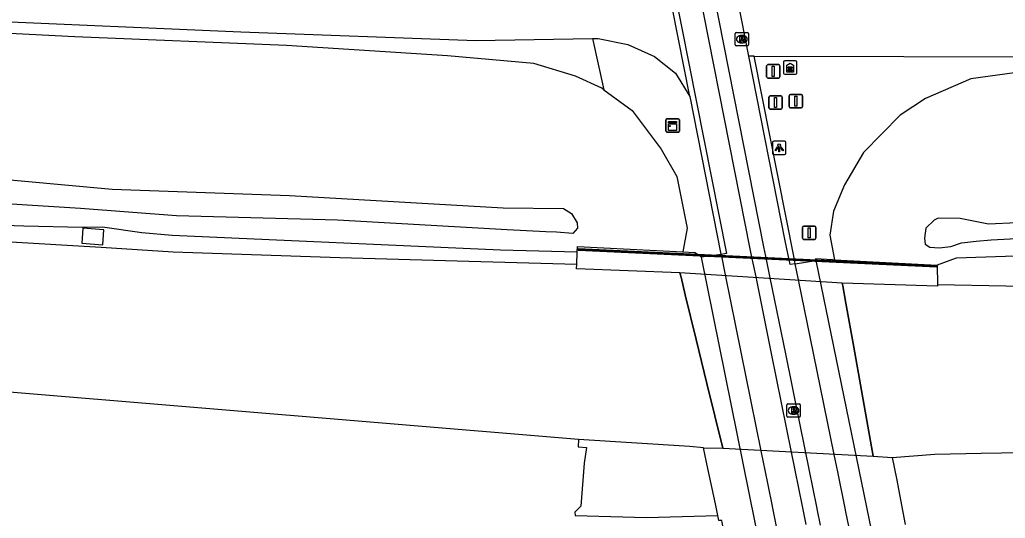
# Model space of a CAD drawing. Extents: x 160203 to 161526, y 379529 to 381797.
# Drawn here: x 160921.4 to 160995.1, y 379624.7 to 379661.9 of the extents above; entities that cross this region are included whole.
import ezdxf

# ---------------------------------------------------------------- set-up
doc = ezdxf.new("R2010")
doc.units = 0
for name, color, linetype in [('IMGEO_Berm_groen', 7, 'Continuous'), ('IMGEO_Berm_open', 7, 'Continuous'), ('IMGEO_Fietspad_open', 7, 'Continuous'), ('IMGEO_Geluidsscherm', 7, 'Continuous'), ('IMGEO_Grasland_overig', 7, 'Continuous'), ('IMGEO_Groenvoorziening', 7, 'Continuous'), ('IMGEO_Kast', 7, 'Continuous'), ('IMGEO_Lichtpunt', 7, 'Continuous'), ('IMGEO_Muur', 7, 'Continuous'), ('IMGEO_Reclamezuil', 7, 'Continuous'), ('IMGEO_Rijbaan_autosnelweg', 7, 'Continuous'), ('IMGEO_Rijbaan_autoweg', 7, 'Continuous'), ('IMGEO_Rijbaan_lokaal_gesloten', 7, 'Continuous'), ('IMGEO_Rijbaan_lokaal_open', 7, 'Continuous'), ('IMGEO_Rioolput', 7, 'Continuous'), ('IMGEO_Verkeersbordpaal', 7, 'Continuous')]:
    doc.layers.add(name, color=color, linetype=linetype)

msp = doc.modelspace()

# ---------------------------------------------------------------- linework, layer by layer
at = {"layer": 'IMGEO_Berm_groen'}
for points in [[(160995.918, 379646.771), (160993.819, 379646.668), (160991.703, 379647.101), (160990.052, 379647.122), (160989.742, 379646.966), (160989.125, 379646.371), (160989.024, 379645.623), (160989.077, 379645.185), (160989.439, 379644.953), (160990.135, 379644.904), (160990.986, 379645.009), (160991.785, 379645.27), (160992.894, 379645.402), (160994.003, 379645.508), (160997.356, 379645.672)], [(160963.084, 379644.593), (160957.353, 379644.733), (160932.843, 379645.832), (160930.574, 379646.032), (160927.637, 379646.451), (160926.11, 379646.431), (160921.751, 379646.534), (160916.695, 379646.709)], [(160926.158, 379646.366), (160926.077, 379645.25), (160927.655, 379645.135), (160927.736, 379646.251), (160926.158, 379646.366)], [(160963.052, 379643.659), (160963.084, 379644.593)], [(161057.724, 379643.773), (161042.514, 379643.69), (161027.452, 379643.429), (161010.226, 379643.338), (161001.151, 379643.721), (160999.548, 379644.13), (160996.553, 379644.297), (160991.395, 379644.131), (160989.986, 379643.614)], [(160989.986, 379643.614), (160989.991, 379642.154)], [(160973.595, 379624.91), (160973.407, 379625.793), (160972.847, 379628.423), (160972.516, 379629.973)], [(160986.621, 379629.248), (160986.927, 379627.673), (160987.417, 379625.148), (160987.594, 379624.234)]]:
    msp.add_lwpolyline(points, dxfattribs=at)
at = {"layer": 'IMGEO_Berm_open'}
for points in [[(160979.376, 379643.724), (160980.901, 379643.971)], [(160980.901, 379643.971), (160986.011, 379619.113), (160991.115, 379593.962), (160996.203, 379568.92)]]:
    msp.add_lwpolyline(points, dxfattribs=at)
at = {"layer": 'IMGEO_Fietspad_open'}
msp.add_lwpolyline([(160976.319, 379659.228), (160998.669, 379659.167), (161063.759, 379658.822)], dxfattribs=at)
at = {"layer": 'IMGEO_Geluidsscherm'}
msp.add_lwpolyline([(160963.173, 379644.785), (160989.931, 379643.528)], dxfattribs=at)
at = {"layer": 'IMGEO_Grasland_overig'}
for points in [[(160965.089, 379656.715), (160964.924, 379656.838), (160962.964, 379657.721), (160959.848, 379658.688), (160953.411, 379659.259), (160941.371, 379660.016), (160925.565, 379660.672), (160905.102, 379661.726), (160888.823, 379661.935), (160879.215, 379662.405), (160871.12, 379662.495), (160848.79, 379663.187), (160828.269, 379664.033), (160812.257, 379664.391), (160788.1, 379664.504), (160775.505, 379664.764), (160761.021, 379665.376), (160747.403, 379665.722), (160736.251, 379666.079), (160724.709, 379666.338)], [(160768.718, 379665.89), (160783.831, 379665.683), (160798.494, 379665.212), (160840.839, 379664.236), (160900.828, 379662.492), (160918.443, 379661.902), (160937.956, 379661.052), (160955.511, 379660.403), (160964.233, 379660.547)], [(160964.233, 379660.547), (160964.643, 379660.554), (160966.868, 379660.087), (160968.858, 379659.205), (160970.434, 379657.965), (160971.496, 379656.219)], [(161059.344, 379657.651), (161034.97, 379657.801), (161008.314, 379658.003), (160996.483, 379658.08), (160992.482, 379657.532), (160989.107, 379656.067), (160987.214, 379654.815), (160984.466, 379652.018), (160983.052, 379649.612), (160982.228, 379647.652), (160981.968, 379645.842), (160982.317, 379644.013)], [(160965.089, 379656.715), (160967.184, 379655.156), (160969.359, 379652.288), (160970.522, 379650.246), (160971.307, 379646.365), (160970.973, 379644.603)], [(160914.724, 379650.527), (160928.353, 379649.286), (160941.594, 379648.828), (160957.549, 379647.892), (160962.056, 379647.848), (160962.665, 379647.465), (160963.083, 379646.785), (160963.114, 379646.37), (160962.774, 379645.968), (160961.543, 379646.068), (160960.743, 379646.094), (160957.866, 379646.247), (160945.185, 379646.981), (160933.145, 379647.309), (160925.998, 379647.847), (160917.62, 379648.366)], [(160963.084, 379644.593), (160963.098, 379645.013), (160970.973, 379644.603)], [(160982.317, 379644.013), (160989.986, 379643.614)]]:
    msp.add_lwpolyline(points, dxfattribs=at)
at = {"layer": 'IMGEO_Groenvoorziening'}
for points in [[(160964.233, 379660.547), (160965.089, 379656.715)], [(160970.973, 379644.603), (160971.855, 379644.558)], [(160972.366, 379644.208), (160971.855, 379644.558)], [(160982.153, 379644.021), (160982.142, 379644.022), (160980.878, 379644.084), (160980.901, 379643.971)], [(160982.153, 379644.021), (160982.317, 379644.013)]]:
    msp.add_lwpolyline(points, dxfattribs=at)
at = {"layer": 'IMGEO_Kast'}
for p, q in [((160969.719, 379653.619), (160969.719, 379654.46)), ((160969.719, 379654.46), (160969.719, 379653.619)), ((160969.794, 379654.544), (160970.635, 379654.544)), ((160970.635, 379654.544), (160969.794, 379654.544)), ((160970.719, 379654.469), (160970.719, 379653.628)), ((160970.719, 379653.628), (160970.719, 379654.469)), ((160970.644, 379653.544), (160969.803, 379653.544)), ((160969.803, 379653.544), (160970.644, 379653.544))]:
    msp.add_line(p, q, dxfattribs=at)
for points in [[(160969.914, 379654.334), (160970.514, 379654.334), (160970.514, 379654.249), (160969.914, 379654.249), (160969.914, 379654.334)], [(160969.914, 379654.159), (160970.514, 379654.159), (160970.514, 379653.67), (160969.914, 379653.67), (160969.914, 379654.159)]]:
    msp.add_lwpolyline(points, dxfattribs=at)
msp.add_circle((160969.998, 379654.008), 0.0377, dxfattribs=at)
for centre, start, end in [((160969.797, 379654.466), 92.4484, 184.28452), ((160969.797, 379654.466), 92.4484, 184.28452), ((160970.641, 379654.466), 2.4484, 94.28452), ((160970.641, 379654.466), 2.4484, 94.28452), ((160969.797, 379653.622), 182.4484, 274.28452), ((160969.797, 379653.622), 182.4484, 274.28452), ((160970.641, 379653.622), 272.4484, 4.28452), ((160970.641, 379653.622), 272.4484, 4.28452)]:
    msp.add_arc(centre, 0.0779, start, end, dxfattribs=at)
at = {"layer": 'IMGEO_Lichtpunt'}
for p, q in [((160977.681, 379652.786), (160977.681, 379651.979)), ((160977.681, 379652.786), (160977.681, 379651.979)), ((160978.583, 379652.881), (160977.775, 379652.881)), ((160978.583, 379652.881), (160977.775, 379652.881)), ((160978.677, 379651.979), (160978.677, 379652.786)), ((160978.677, 379651.979), (160978.677, 379652.786)), ((160977.775, 379651.885), (160978.583, 379651.885)), ((160977.775, 379651.885), (160978.583, 379651.885))]:
    msp.add_line(p, q, dxfattribs=at)
for points in [[(160978.055, 379652.45), (160978.094, 379652.422), (160977.906, 379652.16), (160977.868, 379652.187), (160978.055, 379652.45)], [(160978.157, 379652.402), (160978.204, 379652.402), (160978.204, 379652.08), (160978.157, 379652.08), (160978.157, 379652.402)], [(160978.267, 379652.422), (160978.305, 379652.449), (160978.492, 379652.187), (160978.453, 379652.159), (160978.267, 379652.422)]]:
    msp.add_lwpolyline(points, dxfattribs=at)
msp.add_circle((160978.18, 379652.584), 0.0994, dxfattribs=at)
for centre, start, end in [((160977.775, 379652.786), 90, 180), ((160977.775, 379652.786), 90, 180), ((160978.583, 379652.786), 0, 90), ((160978.583, 379652.786), 0, 90), ((160977.775, 379651.979), 180, 270), ((160977.775, 379651.979), 180, 270), ((160978.583, 379651.979), 270, 0), ((160978.583, 379651.979), 270, 360)]:
    msp.add_arc(centre, 0.0946, start, end, dxfattribs=at)
at = {"layer": 'IMGEO_Muur'}
msp.add_lwpolyline([(160989.934, 379643.477), (160989.933, 379643.562), (160963.168, 379644.835), (160963.163, 379644.735), (160989.934, 379643.477)], dxfattribs=at)
at = {"layer": 'IMGEO_Reclamezuil'}
for p, q in [((160978.492, 379658.776), (160978.492, 379657.968)), ((160978.492, 379658.776), (160978.492, 379657.968)), ((160979.394, 379658.87), (160978.586, 379658.87)), ((160979.394, 379658.87), (160978.586, 379658.87)), ((160979.488, 379657.968), (160979.488, 379658.776)), ((160979.488, 379657.968), (160979.488, 379658.776)), ((160979.121, 379658.412), (160978.859, 379658.412)), ((160978.859, 379658.325), (160979.121, 379658.325)), ((160979.121, 379658.21), (160978.859, 379658.21)), ((160978.859, 379658.123), (160979.121, 379658.123)), ((160978.586, 379657.874), (160979.394, 379657.874)), ((160978.586, 379657.874), (160979.394, 379657.874))]:
    msp.add_line(p, q, dxfattribs=at)
msp.add_lwpolyline([(160978.74, 379658.543), (160978.99, 379658.713), (160979.24, 379658.543), (160979.24, 379658.02), (160978.74, 379658.02), (160978.74, 379658.543)], dxfattribs=at)
for centre, radius, start, end in [((160978.586, 379658.776), 0.0946, 90, 180), ((160978.586, 379658.776), 0.0946, 90, 180), ((160979.394, 379658.776), 0.0946, 0, 90), ((160979.394, 379658.776), 0.0946, 0, 90), ((160978.586, 379657.968), 0.0946, 180, 270), ((160978.586, 379657.968), 0.0946, 180, 270), ((160978.859, 379658.369), 0.0436, 89.97397, 270.02603), ((160978.859, 379658.166), 0.0436, 89.97397, 270.02603), ((160979.121, 379658.369), 0.0436, 269.97397, 90.02603), ((160979.121, 379658.166), 0.0436, 269.97397, 90.02603), ((160979.394, 379657.968), 0.0946, 270, 0), ((160979.394, 379657.968), 0.0946, 270, 0)]:
    msp.add_arc(centre, radius, start, end, dxfattribs=at)
at = {"layer": 'IMGEO_Rijbaan_autosnelweg'}
for points in [[(160963.194, 379630.579), (160919.77, 379634.192)], [(160963.194, 379630.579), (160963.16, 379630.038), (160963.773, 379629.991), (160963.614, 379628.819), (160963.359, 379625.601), (160962.901, 379625.154), (160962.931, 379624.917), (160968.254, 379624.773), (160973.595, 379624.91)], [(160976.912, 379608.392), (160977.235, 379608.371), (160976.934, 379609.824), (160976.181, 379613.455), (160975.443, 379617.011), (160974.687, 379620.656), (160973.928, 379624.377), (160973.894, 379624.545), (160973.674, 379624.542), (160973.595, 379624.91)]]:
    msp.add_lwpolyline(points, dxfattribs=at)
at = {"layer": 'IMGEO_Rijbaan_autoweg'}
for points in [[(160963.052, 379643.659), (160954.989, 379643.898), (160945.367, 379644.161), (160932.897, 379644.591), (160927.529, 379644.942), (160920.367, 379645.347), (160912.211, 379646), (160905.063, 379646.508), (160896.729, 379647.101), (160887.609, 379647.929), (160878.948, 379648.684), (160870.391, 379649.454), (160865.512, 379649.867), (160849.689, 379651.278), (160839.308, 379652.19), (160830.781, 379652.857), (160821.764, 379653.611), (160810.939, 379654.432), (160799.922, 379655.119), (160790.446, 379655.783), (160785.352, 379656.111), (160767.428, 379657.242)], [(160972.516, 379629.973), (160973.954, 379629.948), (160972.781, 379634.762), (160971.98, 379638.047), (160971.164, 379641.395), (160970.845, 379642.705), (160970.764, 379643.038), (160963.041, 379643.339), (160963.052, 379643.659)], [(160970.845, 379642.705), (160971.164, 379641.395), (160971.98, 379638.047), (160972.781, 379634.762), (160973.954, 379629.948), (160985.19, 379629.354), (160984.315, 379634.26), (160983.742, 379637.474), (160983.153, 379640.777), (160982.922, 379642.068), (160982.887, 379642.266), (160970.764, 379643.038), (160970.845, 379642.705)], [(160989.991, 379642.154), (160989.992, 379642.046), (160982.887, 379642.266), (160982.922, 379642.068), (160983.153, 379640.777), (160983.742, 379637.474), (160984.315, 379634.26), (160985.19, 379629.354), (160986.621, 379629.248)], [(161061.166, 379642.391), (161053.805, 379642.351), (161043.413, 379642.196), (161037.262, 379641.937), (161031.569, 379641.798), (161020.391, 379641.832), (161013.526, 379641.882), (161002.748, 379641.963), (160995.113, 379642.039), (160989.991, 379642.154)], [(160972.516, 379629.973), (160971.511, 379630.077), (160963.194, 379630.579)], [(160986.621, 379629.248), (160989.801, 379629.503), (160993.267, 379629.566), (160999.32, 379629.663), (161003.827, 379629.569), (161013.961, 379629.304), (161025.242, 379628.936), (161035.216, 379628.617), (161057.431, 379627.906)]]:
    msp.add_lwpolyline(points, dxfattribs=at)
at = {"layer": 'IMGEO_Rijbaan_lokaal_gesloten'}
for points in [[(160930.165, 379876.913), (160975.992, 379644.837), (160976.094, 379644.337), (160976.42, 379642.73), (160977.579, 379637.024), (160979.079, 379629.636), (160979.275, 379628.673), (160979.349, 379628.307), (160979.896, 379625.614), (160979.95, 379625.347), (160980.174, 379624.248)], [(160931.188, 379877.161), (160977.008, 379644.981), (160977.151, 379644.282), (160977.481, 379642.659), (160978.637, 379636.985), (160980.145, 379629.581), (160980.339, 379628.625), (160980.414, 379628.258), (160980.964, 379625.56), (160981.017, 379625.296), (160981.241, 379624.199)], [(160961.599, 379707.421), (160961.94, 379706.569), (160974.232, 379644.482), (160973.83, 379644.42)], [(160975.918, 379659.23), (160975.087, 379663.398)], [(160979.376, 379643.724), (160978.995, 379643.662), (160978.634, 379645.432), (160975.918, 379659.23)], [(160973.83, 379644.42), (160974.143, 379642.88), (160975.315, 379637.106), (160976.808, 379629.752), (160977.007, 379628.773), (160977.081, 379628.41), (160977.625, 379625.729), (160977.681, 379625.455), (160977.905, 379624.35), (160978.79, 379619.992), (160979.037, 379618.774), (160981.201, 379608.116), (160981.375, 379607.257), (160981.842, 379604.959), (160982.046, 379603.951), (160984.377, 379592.473), (160984.582, 379591.462), (160985.365, 379587.604), (160985.558, 379586.652), (160985.622, 379586.342), (160986.169, 379583.645), (160986.226, 379583.363), (160986.459, 379582.216), (160989.042, 379569.493)], [(160994.626, 379568.994), (160991.971, 379582.005), (160991.743, 379583.123), (160991.696, 379583.351), (160991.138, 379586.085), (160991.076, 379586.388), (160990.886, 379587.322), (160990.143, 379590.961), (160989.929, 379592.011), (160987.543, 379603.7), (160987.338, 379604.708), (160986.87, 379607.001), (160986.715, 379607.762), (160984.52, 379618.514), (160984.276, 379619.713), (160983.38, 379624.103), (160983.157, 379625.194), (160983.105, 379625.451), (160982.552, 379628.161), (160982.476, 379628.53), (160982.284, 379629.471), (160980.767, 379636.907), (160979.622, 379642.518), (160979.376, 379643.724)]]:
    msp.add_lwpolyline(points, dxfattribs=at)
at = {"layer": 'IMGEO_Rijbaan_lokaal_open'}
for points in [[(160971.496, 379656.219), (160968.004, 379673.874)], [(160976.319, 379659.228), (160975.918, 379659.23)], [(160979.376, 379643.724), (160979.29, 379644.163), (160976.319, 379659.228)], [(160971.496, 379656.219), (160973.827, 379644.433), (160973.83, 379644.42)], [(160973.83, 379644.42), (160972.366, 379644.208)], [(160987.499, 379569.643), (160982.912, 379592.13), (160977.725, 379617.744), (160972.366, 379644.208)]]:
    msp.add_lwpolyline(points, dxfattribs=at)
at = {"layer": 'IMGEO_Rioolput'}
for p, q in [((160974.885, 379660.072), (160974.885, 379660.924)), ((160974.96, 379660.998), (160975.812, 379660.998)), ((160975.886, 379660.924), (160975.886, 379660.072)), ((160975.396, 379660.218), (160975.371, 379660.218)), ((160975.373, 379660.778), (160975.398, 379660.778)), ((160975.812, 379659.998), (160974.96, 379659.998)), ((160978.752, 379632.329), (160978.752, 379633.181)), ((160978.827, 379633.255), (160979.679, 379633.255)), ((160979.24, 379633.035), (160979.265, 379633.035)), ((160979.753, 379633.181), (160979.753, 379632.329)), ((160979.679, 379632.255), (160978.827, 379632.255)), ((160979.263, 379632.475), (160979.238, 379632.475))]:
    msp.add_line(p, q, dxfattribs=at)
for points in [[(160974.885, 379660.072), (160974.885, 379660.924)], [(160974.96, 379660.998), (160975.812, 379660.998)], [(160975.886, 379660.924), (160975.886, 379660.072)], [(160975.474, 379660.696), (160975.222, 379660.698), (160975.222, 379660.298)], [(160975.222, 379660.298), (160975.346, 379660.298), (160975.346, 379660.46), (160975.357, 379660.46)], [(160975.4, 379660.617), (160975.346, 379660.617), (160975.346, 379660.536)], [(160975.346, 379660.536), (160975.398, 379660.536)], [(160975.404, 379660.431), (160975.475, 379660.298), (160975.615, 379660.298), (160975.55, 379660.424)], [(160975.812, 379659.998), (160974.96, 379659.998)], [(160978.752, 379632.329), (160978.752, 379633.181)], [(160978.827, 379633.255), (160979.679, 379633.255)], [(160979.341, 379632.953), (160979.089, 379632.955), (160979.089, 379632.555)], [(160979.753, 379633.181), (160979.753, 379632.329)], [(160979.679, 379632.255), (160978.827, 379632.255)], [(160979.089, 379632.555), (160979.213, 379632.555), (160979.213, 379632.717), (160979.224, 379632.717)], [(160979.267, 379632.874), (160979.213, 379632.874), (160979.213, 379632.793)], [(160979.213, 379632.793), (160979.265, 379632.793)], [(160979.271, 379632.688), (160979.342, 379632.555), (160979.482, 379632.555), (160979.417, 379632.681)]]:
    msp.add_lwpolyline(points, dxfattribs=at)
for centre, radius, start, end in [((160974.962, 379660.922), 0.0765, 91.55205, 178.44795), ((160974.962, 379660.922), 0.0765, 91.55205, 178.44795), ((160975.81, 379660.922), 0.0765, 1.55205, 88.44795), ((160975.81, 379660.922), 0.0765, 1.55205, 88.44795), ((160975.356, 379660.407), 0.0533, 26.02933, 88.69889), ((160975.382, 379660.725), 0.19, 274.7715, 282.96867), ((160975.406, 379660.521), 0.0964, 77.00612, 93.18647), ((160975.42, 379660.578), 0.0378, 276.66336, 79.67722), ((160975.473, 379660.586), 0.109, 350.36119, 89.41601), ((160975.471, 379660.586), 0.112, 277.58423, 350.98172), ((160975.455, 379660.371), 0.108, 29.51342, 73.79051), ((160974.962, 379660.074), 0.0765, 181.55205, 268.44795), ((160974.962, 379660.074), 0.0765, 181.55205, 268.44795), ((160975.81, 379660.074), 0.0765, 271.55205, 358.44795), ((160975.81, 379660.074), 0.0765, 271.55205, 358.44795), ((160978.829, 379633.179), 0.0765, 91.55205, 178.44795), ((160978.829, 379633.179), 0.0765, 91.55205, 178.44795), ((160979.34, 379632.843), 0.109, 350.36119, 89.41601), ((160979.677, 379633.179), 0.0765, 1.55205, 88.44795), ((160979.677, 379633.179), 0.0765, 1.55205, 88.44795), ((160978.829, 379632.331), 0.0765, 181.55205, 268.44795), ((160978.829, 379632.331), 0.0765, 181.55205, 268.44795), ((160979.223, 379632.664), 0.0533, 26.02933, 88.69889), ((160979.249, 379632.982), 0.19, 274.7715, 282.96867), ((160979.273, 379632.778), 0.0964, 77.00612, 93.18647), ((160979.287, 379632.835), 0.0378, 276.66336, 79.67722), ((160979.338, 379632.843), 0.112, 277.58423, 350.98172), ((160979.322, 379632.628), 0.108, 29.51342, 73.79051), ((160979.677, 379632.331), 0.0765, 271.55205, 358.44795), ((160979.677, 379632.331), 0.0765, 271.55205, 358.44795)]:
    msp.add_arc(centre, radius, start, end, dxfattribs=at)
for centre, major_axis, ratio, start_param, end_param in [((160975.372, 379660.498), (-0.387, 0.002), 0.722429, 4.712389, 7.853982), ((160975.397, 379660.498), (-0.39, 0.002), 0.717154, 1.570796, 4.712389), ((160979.239, 379632.755), (-0.387, 0.002), 0.722429, 4.712389, 7.853982), ((160979.264, 379632.755), (-0.39, 0.002), 0.717154, 1.570796, 4.712389)]:
    msp.add_ellipse(centre, major_axis=major_axis, ratio=ratio, start_param=start_param, end_param=end_param, dxfattribs=at)
at = {"layer": 'IMGEO_Verkeersbordpaal'}
for p, q in [((160977.238, 379657.693), (160977.238, 379658.493)), ((160977.238, 379658.493), (160977.238, 379657.693)), ((160977.338, 379658.593), (160978.128, 379658.593)), ((160978.128, 379658.593), (160977.338, 379658.593)), ((160978.228, 379658.493), (160978.228, 379657.693)), ((160978.228, 379657.693), (160978.228, 379658.493)), ((160978.128, 379657.593), (160977.338, 379657.593)), ((160977.338, 379657.593), (160978.128, 379657.593)), ((160977.413, 379655.356), (160977.413, 379656.156)), ((160977.413, 379656.156), (160977.413, 379655.356)), ((160977.513, 379656.256), (160978.303, 379656.256)), ((160978.303, 379656.256), (160977.513, 379656.256)), ((160978.403, 379656.156), (160978.403, 379655.356)), ((160978.403, 379655.356), (160978.403, 379656.156)), ((160978.924, 379655.466), (160978.924, 379656.266)), ((160978.924, 379656.266), (160978.924, 379655.466)), ((160979.024, 379656.366), (160979.814, 379656.366)), ((160979.814, 379656.366), (160979.024, 379656.366)), ((160979.914, 379656.266), (160979.914, 379655.466)), ((160979.914, 379655.466), (160979.914, 379656.266)), ((160978.303, 379655.256), (160977.513, 379655.256)), ((160977.513, 379655.256), (160978.303, 379655.256)), ((160979.814, 379655.366), (160979.024, 379655.366)), ((160979.024, 379655.366), (160979.814, 379655.366)), ((160979.916, 379645.638), (160979.916, 379646.438)), ((160979.916, 379646.438), (160979.916, 379645.638)), ((160980.016, 379646.538), (160980.806, 379646.538)), ((160980.806, 379646.538), (160980.016, 379646.538)), ((160980.906, 379646.438), (160980.906, 379645.638)), ((160980.906, 379645.638), (160980.906, 379646.438)), ((160980.806, 379645.538), (160980.016, 379645.538)), ((160980.016, 379645.538), (160980.806, 379645.538))]:
    msp.add_line(p, q, dxfattribs=at)
for points in [[(160977.658, 379658.468), (160977.808, 379658.468), (160977.808, 379657.718), (160977.658, 379657.718), (160977.658, 379658.468)], [(160977.833, 379656.131), (160977.983, 379656.131), (160977.983, 379655.381), (160977.833, 379655.381), (160977.833, 379656.131)], [(160979.344, 379656.241), (160979.494, 379656.241), (160979.494, 379655.491), (160979.344, 379655.491), (160979.344, 379656.241)], [(160980.336, 379646.413), (160980.486, 379646.413), (160980.486, 379645.663), (160980.336, 379645.663), (160980.336, 379646.413)]]:
    msp.add_lwpolyline(points, dxfattribs=at)
for centre, start, end in [((160977.338, 379658.493), 90, 180), ((160977.338, 379658.493), 90, 180), ((160978.128, 379658.493), 0, 90), ((160978.128, 379658.493), 360, 90), ((160977.338, 379657.693), 180, 270), ((160977.338, 379657.693), 180, 270), ((160978.128, 379657.693), 270, 0), ((160978.128, 379657.693), 270, 0), ((160977.513, 379656.156), 90, 180), ((160977.513, 379656.156), 90, 180), ((160978.303, 379656.156), 0, 90), ((160978.303, 379656.156), 360, 90), ((160979.024, 379656.266), 90, 180), ((160979.024, 379656.266), 90, 180), ((160979.814, 379656.266), 0, 90), ((160979.814, 379656.266), 360, 90), ((160977.513, 379655.356), 180, 270), ((160977.513, 379655.356), 180, 270), ((160978.303, 379655.356), 270, 0), ((160978.303, 379655.356), 270, 0), ((160979.024, 379655.466), 180, 270), ((160979.024, 379655.466), 180, 270), ((160979.814, 379655.466), 270, 0), ((160979.814, 379655.466), 270, 0), ((160980.016, 379646.438), 90, 180), ((160980.016, 379646.438), 90, 180), ((160980.806, 379646.438), 0, 90), ((160980.806, 379646.438), 360, 90), ((160980.016, 379645.638), 180, 270), ((160980.016, 379645.638), 180, 270), ((160980.806, 379645.638), 270, 0), ((160980.806, 379645.638), 270, 0)]:
    msp.add_arc(centre, 0.1, start, end, dxfattribs=at)

doc.saveas('drawing.dxf')
